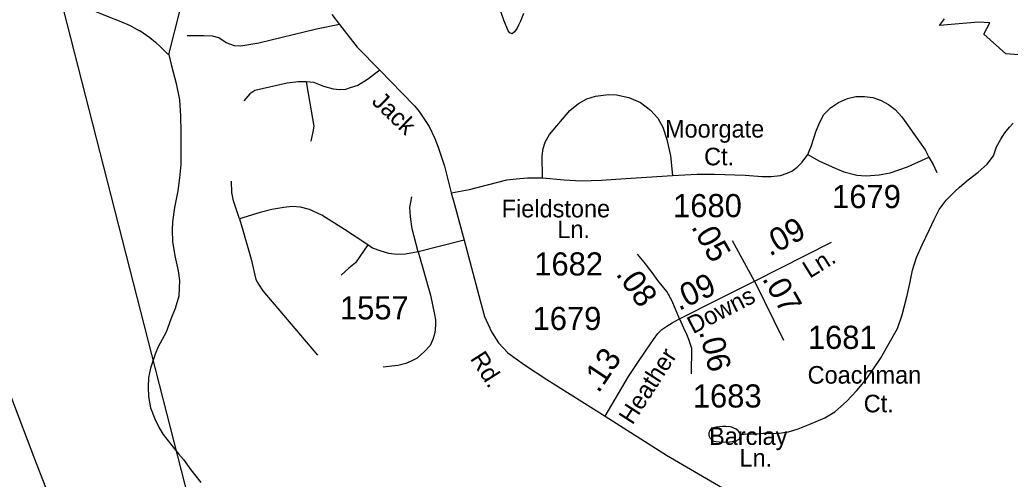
# Model space of a CAD drawing. Extents: x 2082433 to 2279600, y 546599 to 755198.
# Drawn here: x 2159193 to 2164548, y 664544 to 667027 of the extents above; entities that cross this region are included whole.
import ezdxf

# ---------------------------------------------------------------- set-up
doc = ezdxf.new("R2010")
doc.units = 0
for name, color, linetype in [('Exist Boundary Political Fire Districts', 7, 'Continuous'), ('Exist Hydrographic Creek Single Shore', 7, 'Continuous'), ('Exist Hydrographic Misc Water Feature', 7, 'Continuous'), ('Exist Road Non-System Type 51', 7, 'Continuous'), ('Exist Road Secondary Mileage Hundredths English Label', 7, 'Continuous'), ('Exist Road Secondary Type 51 Attributed', 7, 'Continuous'), ('Exist Road Secondary Type 51 Label', 7, 'Continuous'), ('Exist Road Secondary Type 51 Number Label', 7, 'Continuous')]:
    doc.layers.add(name, color=color, linetype=linetype)

msp = doc.modelspace()

# ---------------------------------------------------------------- linework, layer by layer
at = {"layer": 'Exist Boundary Political Fire Districts'}
for points in [[(2158585.3, 670367.2), (2160783.3, 661782.1), (2161162.2, 661760.1), (2161322.6, 661524.1), (2161357, 661464.4), (2161385.9, 661402.9), (2161459.3, 661214.5), (2161488, 661117), (2161595.1, 660764.2), (2161641.2, 660566.4), (2161657.2, 660450), (2161660.3, 660384), (2161660.3, 660191.1), (2161656.8, 660107.3), (2164938.1, 653868.9), (2162383.5, 651697), (2157115.7, 648505.9)], [(2164595, 666836.8), (2164524.3, 666843.5), (2164405.7, 666949.4), (2164437.3, 667010.7), (2164375.8, 667013.8), (2164164.8, 666996), (2164192.1, 667032.1)]]:
    msp.add_lwpolyline(points, dxfattribs=at)
at = {"layer": 'Exist Hydrographic Creek Single Shore'}
for points in [[(2159999, 666839.1), (2160060.9, 667087.1), (2160334.8, 667363.6), (2160383.8, 667539.7), (2160362.9, 668189.6), (2160395.9, 668362.8), (2160352.9, 668495), (2160243.8, 668611.9), (2160210, 668737.3), (2160200.9, 668996.6), (2160073.8, 669310.8), (2159629.9, 669766), (2159343.8, 670224.4), (2159235, 670354.6), (2159166.9, 670605.3), (2159147.8, 671022.3), (2159105, 671272.5), (2159036.9, 671405.1), (2158802.9, 671629.6)], [(2159129.3, 667179.9), (2159201.3, 667184.4), (2159275.5, 667182.5), (2159341.4, 667172.9), (2159419.3, 667147.4), (2159501.5, 667115.9), (2159567.9, 667086.4), (2159673.7, 667042.8), (2159730.1, 667021.3), (2159788.4, 666995.5), (2159836.4, 666969.9), (2159842.3, 666969.8), (2159896.4, 666930.4), (2159926.6, 666906.4), (2159952.8, 666880.5), (2159991.2, 666842.7), (2159999, 666839.1)], [(2159999, 666839.1), (2160011.3, 666784.9), (2160038.1, 666683.1), (2160056.2, 666595.2), (2160060.7, 666505.3), (2160063.3, 666423.4), (2160062.5, 666245.4), (2160056.4, 666173.4), (2160047.4, 666103.3), (2160029.3, 666013.2), (2160018, 665935.4), (2160016.4, 665889.4), (2160018.6, 665829.4), (2160031.2, 665751.3), (2160049.4, 665669.4), (2160055.8, 665617.8), (2160052.3, 665533.5), (2160032.4, 665467.6), (2160009.2, 665409.5), (2159983.4, 665339.2), (2159939.9, 665258.9), (2159924.3, 665219.1), (2159898.7, 665144.7), (2159888.6, 665094.7), (2159887, 665041), (2159889.3, 664990.8), (2159900.1, 664930.7), (2159922.1, 664871.1), (2159946.5, 664821.1), (2159968.4, 664785.4), (2160007, 664735.7), (2160051.2, 664682), (2160077.3, 664650.1), (2160117.7, 664594.5), (2160171.8, 664526.6)], [(2163087.7, 664787.1), (2163109.2, 664787.1), (2163125.4, 664789.1), (2163151.2, 664789.3), (2163179.3, 664789.5), (2163213.2, 664793.7), (2163241.2, 664793.9), (2163289.4, 664791.9), (2163321.6, 664796.3), (2163349.5, 664800.3), (2163401.2, 664816.8), (2163465.2, 664841.2), (2163544.7, 664875.4), (2163598.7, 664907.8), (2163662.4, 664964.3), (2163718, 665024.4), (2163773.6, 665090.6), (2163847, 665197.2), (2163886.3, 665267), (2163937.8, 665359.5), (2163963.8, 665431.7), (2163990.9, 665537.6), (2164004.4, 665602), (2164019.8, 665674), (2164041.8, 665742), (2164071.5, 665810.1), (2164111.1, 665894.2), (2164136.5, 665948.3), (2164164.4, 666002.5), (2164201.9, 666052.8), (2164247.6, 666099), (2164273.7, 666123.1), (2164319.6, 666161.2), (2164375.2, 666203.9), (2164423, 666246.1), (2164456.6, 666292.1), (2164474.2, 666340.2), (2164496.2, 666382.3), (2164517.9, 666416.3), (2164543.5, 666446.5), (2164563.6, 666468.6)]]:
    msp.add_lwpolyline(points, dxfattribs=at)
at = {"layer": 'Exist Hydrographic Misc Water Feature'}
for points in [[(2161915.2, 667061.6), (2161899.2, 667019.5), (2161889.1, 666997.5), (2161881.3, 666981.6), (2161867.8, 666961.3), (2161853.9, 666951.3), (2161841.6, 666957.2), (2161833.6, 666967.3), (2161809.6, 667024.9), (2161785, 667096.8)], [(2163087.7, 664787.1), (2163083.4, 664797.1), (2163077.4, 664804.9), (2163065.5, 664814.8), (2163053.2, 664820.7), (2163043.2, 664824.6), (2163033.3, 664826.5), (2163009.5, 664828.5), (2162991.3, 664828.5), (2162975.1, 664826.4), (2162957.2, 664826.3), (2162943.5, 664822.3), (2162931.4, 664816), (2162923.6, 664807.9), (2162921.4, 664802.1), (2162917.5, 664794.2), (2162917.7, 664788.1), (2162917.7, 664780), (2162921.8, 664774.1), (2162925.7, 664766.2), (2162937.6, 664754.2), (2162945.4, 664750.2), (2162955.8, 664748.3), (2162973.7, 664746.4), (2162992.1, 664744.4), (2163031.5, 664746.5), (2163055.7, 664749), (2163065.3, 664750.7), (2163071.7, 664755.1), (2163081.5, 664760.9), (2163085.6, 664767.2), (2163087.7, 664777), (2163087.7, 664787.1)]]:
    msp.add_lwpolyline(points, dxfattribs=at)
at = {"layer": 'Exist Road Non-System Type 51'}
msp.add_line((2161594.6, 665836.7), (2161346.8, 665772.8), dxfattribs=at)
for points in [[(2160920.9, 667001.1), (2160797.7, 666975.7), (2160484.3, 666900.2), (2160387.9, 666884.9), (2160354.1, 666886.5), (2160309.1, 666902.6), (2160268.9, 666929.9), (2160233.6, 666938), (2160187, 666939.6), (2160097, 666939.6)], [(2161139.6, 666754.3), (2161072.9, 666703.9), (2161019.6, 666671), (2160979, 666658.4), (2160952.8, 666650.7), (2160920.9, 666647.8), (2160889, 666652.6), (2160835.7, 666666.2), (2160782.5, 666687.5), (2160741.8, 666692.3)], [(2160741.8, 666692.3), (2160697.3, 666692.3), (2160638.3, 666683.6), (2160463.1, 666644.9), (2160436, 666627.5), (2160404, 666588.7)], [(2160741.8, 666692.3), (2160752.5, 666628.4), (2160782.5, 666451.3), (2160777.7, 666422.3), (2160767, 666371)], [(2162019.5, 666173.5), (2162017.5, 666291.6), (2162022.4, 666331.3), (2162033, 666365.2), (2162056.2, 666407.7), (2162167.5, 666537.4), (2162213, 666574.2), (2162258.5, 666599.4), (2162306, 666614.9), (2162375.6, 666623.6), (2162418.2, 666620.7), (2162485, 666606.2), (2162548.9, 666580), (2162602.1, 666538.4), (2162642.8, 666495.8), (2162668.9, 666446.5), (2162690.2, 666379.7), (2162711.5, 666292.6), (2162722.1, 666185.1)], [(2163453.9, 666298.4), (2163473.2, 666347.7), (2163496.5, 666422.3), (2163515.8, 666470.7), (2163540, 666515.2), (2163576.8, 666552), (2163619.4, 666579.1), (2163667.8, 666602.3), (2163712.3, 666612.9), (2163760.7, 666612.9), (2163805.2, 666606.2), (2163850.7, 666591.6), (2163890.4, 666568.4), (2163925.2, 666542.3), (2163961, 666501.6), (2164026.9, 666410.7), (2164087.8, 666323.5), (2164107.2, 666283.9)], [(2162722.1, 666185.1), (2162855.7, 666191.9), (2162948.6, 666191.9), (2163114.1, 666187.1), (2163207.1, 666180.3), (2163254.5, 666179.3), (2163305.8, 666185.1), (2163342.6, 666198.7), (2163366.8, 666208.4), (2163395.8, 666229.7), (2163422.9, 666256.8), (2163453.9, 666298.4)], [(2163453.9, 666298.4), (2163512.9, 666264.5), (2163601, 666224.8), (2163648.4, 666205.5), (2163718.1, 666187.1), (2163768.4, 666184.2), (2163840.1, 666189), (2163899.1, 666199.7), (2163992, 666232.6), (2164107.2, 666283.9)], [(2164107.2, 666283.9), (2164130.4, 666244.2), (2164151.7, 666201.6)], [(2162019.5, 666173.5), (2162135.6, 666161.9), (2162228.5, 666157.1), (2162336, 666160), (2162468.6, 666169.6), (2162722.1, 666185.1)], [(2160380.8, 665950.9), (2160347.9, 666047.7), (2160339.2, 666093.2), (2160337.3, 666154.2)], [(2161525.8, 666092.2), (2161623.6, 666110.6), (2161825.9, 666161.9), (2161876.2, 666166.7), (2161938.2, 666172.6), (2162019.5, 666173.5)], [(2161346.8, 665772.8), (2161314.8, 665897.7), (2161304.2, 665962.5), (2161302.3, 666011.9), (2161311.9, 666070.9)], [(2161073.8, 665811.5), (2160948, 665893.8), (2160825.1, 665970.3), (2160758.3, 666002.2), (2160710.9, 666014.8), (2160665.4, 666017.7), (2160619.9, 666012.8), (2160556, 666002.2), (2160492.1, 665985.7), (2160380.8, 665950.9)], [(2160380.8, 665950.9), (2160398.2, 665890.9), (2160443.7, 665734.1), (2160468.9, 665623.8), (2160482.4, 665597.6), (2160506.6, 665562.8), (2160618, 665430.2), (2160801.9, 665215.3)], [(2161073.8, 665811.5), (2161007, 665712.8), (2160972.2, 665683.8), (2160930.6, 665647)], [(2161346.8, 665772.8), (2161278.1, 665761.2), (2161230.6, 665759.3), (2161188, 665764.1), (2161146.4, 665776.7), (2161100, 665793.1), (2161073.8, 665811.5)], [(2161346.8, 665772.8), (2161412.6, 665539.6), (2161434.9, 665435), (2161439.7, 665406), (2161439.7, 665376.9), (2161436.8, 665335.3), (2161426.1, 665298.5), (2161410.7, 665266.6), (2161381.6, 665234.7), (2161341, 665197.9), (2161309, 665181.4), (2161279, 665168.8), (2161237.4, 665158.2), (2161158, 665149.5)]]:
    msp.add_lwpolyline(points, dxfattribs=at)
at = {"layer": 'Exist Road Secondary Type 51 Attributed'}
for q in [(2163045.8, 665832.1), (2163581.1, 665825.4), (2163322.1, 665294.9)]:
    msp.add_line((2163164.7, 665613.7), q, dxfattribs=at)
for points in [[(2160880.3, 667055.3), (2160920.9, 667001.1), (2161016.7, 666879.1), (2161139.6, 666754.3), (2161258.7, 666632.3), (2161326.4, 666561.6), (2161352.6, 666531.6), (2161405.8, 666450.3), (2161436.8, 666385.5), (2161455.2, 666338.1), (2161488.1, 666236.4), (2161525.8, 666092.2), (2161543.3, 666029.3), (2161594.6, 665836.7), (2161681.7, 665509.5), (2161705.9, 665424.4), (2161742.6, 665341.1), (2161780.4, 665282.1), (2161830.7, 665226.9), (2161920.7, 665163), (2162042.7, 665082.7), (2162357.3, 664885.3)], [(2160804.1, 661789), (2160696.4, 661946.5), (2160420, 662312.9), (2160265.7, 662507.4), (2160177.3, 662641.6), (2160109.8, 662733.2), (2160044, 662861.7), (2159978.1, 663003.9), (2159705.2, 663597), (2159639.4, 663746.1), (2159441, 664220.3), (2159274.5, 664653), (2159148.7, 664981.1), (2159080.9, 665165.9), (2159020, 665316), (2158969.6, 665430.2), (2158949.3, 665467.9), (2158856.4, 665638.3), (2158779.9, 665771.8)], [(2162760.3, 665410.9), (2162719.2, 665507.1), (2162690.2, 665558.5), (2162643.3, 665618.8), (2162612, 665661.2), (2162568.2, 665718), (2162531.7, 665759.5)], [(2162760.3, 665410.9), (2162962.6, 665513.8), (2163164.7, 665613.7)], [(2162357.3, 664885.3), (2162483.8, 665098.4), (2162541.9, 665185.5), (2162602.1, 665275), (2162618.2, 665298.4), (2162641.7, 665332.1), (2162663.6, 665352.6), (2162690.7, 665370.7), (2162720.7, 665389.2), (2162760.3, 665410.9)], [(2162760.3, 665410.9), (2162781.7, 665361.9), (2162797.4, 665328.4), (2162808.5, 665301.6), (2162824.2, 665252.4), (2162822.9, 665113.8)], [(2162357.3, 664885.3), (2162689.2, 664674.3), (2162991.3, 664498.5), (2163266.1, 664328.1), (2163360.9, 664266.3), (2163438, 664234.1), (2163540, 664205.7), (2163642.2, 664191.1)]]:
    msp.add_lwpolyline(points, dxfattribs=at)

# ---------------------------------------------------------------- texts
at = {"layer": 'Exist Road Secondary Mileage Hundredths English Label'}
for s, rotation, p in [('.05', 299.4193, (2162820.6, 665908.1)), ('.09', 28.3939, (2163248.1, 665746.1)), ('.08', 305.363, (2162412.1, 665652.4)), ('.09', 24.7459, (2162756.3, 665453.2)), ('.07', 299.4193, (2163204, 665628.2)), ('.06', 284.0298, (2162865.2, 665340.9)), ('.13', 56.3237, (2162321.5, 665005.2))]:
    msp.add_text(s, height=125, rotation=rotation, dxfattribs=at).set_placement(p)
at = {"layer": 'Exist Road Secondary Type 51 Label'}
for s, rotation, p in [('Jack', 316.1765, (2161090.2, 666579.6)), ('Ln.', 31.8793, (2163463.6, 665626.9)), ('Downs', 27.2472, (2162832.8, 665327.3)), ('Rd.', 302.4714, (2161625.1, 665196.4)), ('Heather', 57.2476, (2162505, 664833.5))]:
    msp.add_text(s, height=95, rotation=rotation, dxfattribs=at).set_placement(p)
for s, p in [('Moorgate', (2162681, 666390.2)), ('Ct.', (2162892.6, 666240.5)), ('Fieldstone', (2161798.2, 665959.2)), ('Ln.', (2162098.9, 665847.1)), ('Coachman', (2163452.3, 665060.7)), ('Ct.', (2163755.7, 664905.7)), ('Barclay', (2162919.6, 664729.6)), ('Ln.', (2163084.2, 664612.1))]:
    msp.add_text(s, height=95, dxfattribs=at).set_placement(p)
at = {"layer": 'Exist Road Secondary Type 51 Number Label'}
for s, p in [('1679', (2163584.8, 666009.2)), ('1680', (2162724.8, 665960.2)), ('1682', (2161974.3, 665645.1)), ('1557', (2160923.5, 665407.7)), ('1679', (2161965.2, 665350.5)), ('1681', (2163453.8, 665248.4)), ('1683', (2162831.7, 664931.6))]:
    msp.add_text(s, height=125, dxfattribs=at).set_placement(p)

doc.saveas('drawing.dxf')
